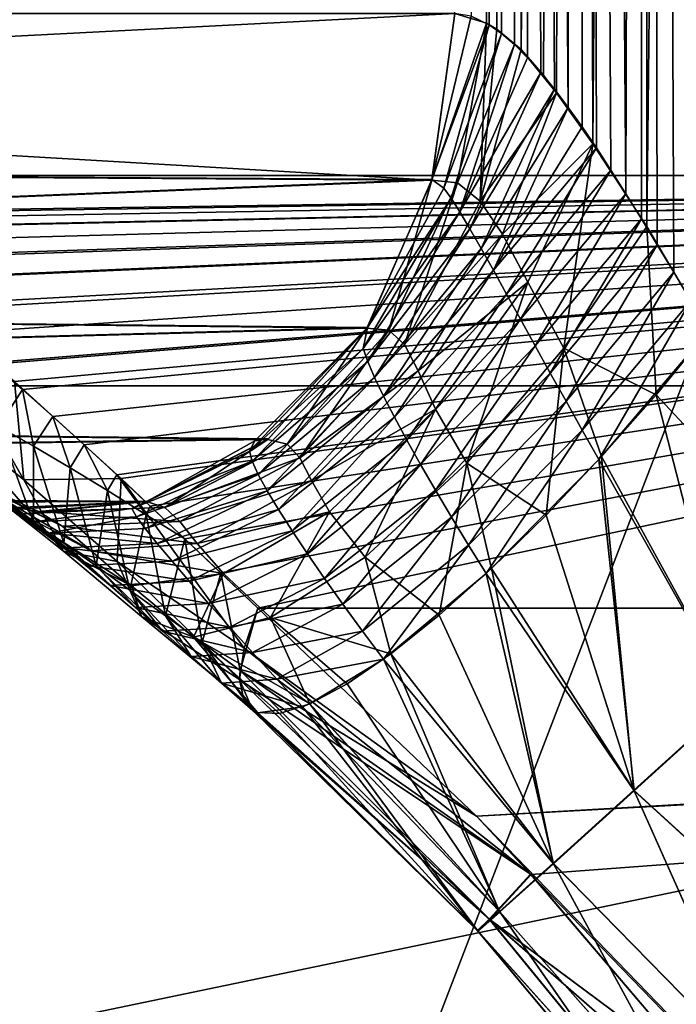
# Model space of a CAD drawing. Header units: metres. Extents: x -92 to 264, y -100 to 50.
# Tile 97 of 656: x -17.44 to -17.178, y -76.952 to -76.561. Entities that reach past the tile are written whole.
import ezdxf

# ---------------------------------------------------------------- set-up
doc = ezdxf.new("R2010")
doc.units = ezdxf.units.M
doc.layers.add('solid_21062050_01', color=7, linetype='CONTINUOUS')

msp = doc.modelspace()

# ---------------------------------------------------------------- linework, layer by layer
at = {"layer": 'solid_21062050_01'}
for points in [[(-18.118534, -64.201744, 12.72674), (-18.039442, -76.706161, 12.651556), (-16.212072, -76.706161, 14.388598)], [(-16.283154, -64.201744, 14.471397), (-18.118534, -64.201744, 12.72674), (-16.212072, -76.706161, 14.388598)], [(-18.118534, -64.201744, -21.7192), (-16.283154, -64.201744, -23.463858), (-18.039442, -76.706161, -21.644016)], [(-16.283154, -64.201744, -23.463858), (-16.212076, -76.706161, -23.381056), (-18.039442, -76.706161, -21.644016)], [(-17.253792, -76.561989, -18.817818), (-17.266449, -76.558136, -18.803873), (-17.242678, -73.997993, -18.793966)], [(-17.247828, -76.566193, 9.831128), (-17.242678, -73.997993, 9.801506), (-17.263735, -73.998253, 9.779657)], [(-17.252834, -76.562683, 9.826315), (-17.247828, -76.566193, 9.831128), (-17.263735, -73.998253, 9.779657)], [(-17.259909, -76.559288, 9.818933), (-17.252834, -76.562683, 9.826315), (-17.263735, -73.998253, 9.779657)], [(-17.249798, -76.564362, -18.821728), (-17.253792, -76.561989, -18.817818), (-17.242678, -73.997993, -18.793966)], [(-17.240055, -76.572517, -18.830458), (-17.249798, -76.564362, -18.821728), (-17.242678, -73.997993, -18.793966)], [(-17.247828, -76.566193, 9.831128), (-17.242722, -76.570549, 9.835722), (-17.242678, -73.997993, 9.801506)], [(-17.242722, -76.570549, 9.835722), (-17.23752, -76.575775, 9.840106), (-17.242678, -73.997993, 9.801506)], [(-17.240055, -76.572517, -18.830458), (-17.242678, -73.997993, -18.793966), (-17.218395, -73.99778, -18.812483)], [(-17.221401, -76.59552, 9.85201), (-17.218395, -73.99778, 9.820022), (-17.242678, -73.997993, 9.801506)], [(-17.226862, -76.588303, 9.848241), (-17.221401, -76.59552, 9.85201), (-17.242678, -73.997993, 9.801506)], [(-17.232225, -76.581696, 9.844281), (-17.226862, -76.588303, 9.848241), (-17.242678, -73.997993, 9.801506)], [(-17.23752, -76.575775, 9.840106), (-17.232225, -76.581696, 9.844281), (-17.242678, -73.997993, 9.801506)], [(-17.231136, -76.582687, -18.837563), (-17.240055, -76.572517, -18.830458), (-17.218395, -73.99778, -18.812483)], [(-17.225994, -76.589699, -18.84132), (-17.231136, -76.582687, -18.837563), (-17.218395, -73.99778, -18.812483)], [(-17.211542, -76.609962, -18.850662), (-17.225994, -76.589699, -18.84132), (-17.218395, -73.99778, -18.812483)], [(-17.221401, -76.59552, 9.85201), (-17.215839, -76.603302, 9.855595), (-17.218395, -73.99778, 9.820022)], [(-17.211542, -76.609962, -18.850662), (-17.218395, -73.99778, -18.812483), (-17.190905, -73.997665, -18.827389)], [(-17.198383, -76.629898, 9.865324), (-17.190905, -73.997665, 9.834928), (-17.218395, -73.99778, 9.820022)], [(-17.204342, -76.620514, 9.862248), (-17.198383, -76.629898, 9.865324), (-17.218395, -73.99778, 9.820022)], [(-17.210163, -76.611649, 9.859002), (-17.204342, -76.620514, 9.862248), (-17.218395, -73.99778, 9.820022)], [(-17.215839, -76.603302, 9.855595), (-17.210163, -76.611649, 9.859002), (-17.218395, -73.99778, 9.820022)], [(-17.190025, -76.642868, -18.861691), (-17.211542, -76.609962, -18.850662), (-17.190905, -73.997665, -18.827389)], [(-17.198383, -76.629898, 9.865324), (-17.19224, -76.639786, 9.868245), (-17.190905, -73.997665, 9.834928)], [(-17.19224, -76.639786, 9.868245), (-17.185923, -76.650177, 9.870995), (-17.190905, -73.997665, 9.834928)], [(-17.190025, -76.642868, -18.861691), (-17.190905, -73.997665, -18.827389), (-17.161083, -73.997513, -18.837915)], [(-17.165607, -76.684372, 9.878205), (-17.161083, -73.997513, 9.845456), (-17.190905, -73.997665, 9.834928)], [(-17.172604, -76.67247, 9.875993), (-17.165607, -76.684372, 9.878205), (-17.190905, -73.997665, 9.834928)], [(-17.17938, -76.661072, 9.873582), (-17.172604, -76.67247, 9.875993), (-17.190905, -73.997665, 9.834928)], [(-17.185923, -76.650177, 9.870995), (-17.17938, -76.661072, 9.873582), (-17.190905, -73.997665, 9.834928)], [(-17.190025, -76.642868, -18.861691), (-17.161083, -73.997513, -18.837915), (-17.165607, -76.684372, -18.870667)], [(-17.72057, -75.088142, 7.941772), (-16.553305, -75.088142, 9.457644), (-17.706394, -78.083252, 7.961945)], [(-17.71837, -75.088142, -16.937365), (-17.706394, -78.083252, -16.954405), (-16.553305, -75.088142, -18.450104)], [(-17.706394, -78.083252, -16.954405), (-16.537308, -77.930428, -18.469059), (-16.553305, -75.088142, -18.450104)], [(-17.706394, -78.083252, 7.961945), (-16.553305, -75.088142, 9.457644), (-16.537308, -77.930428, 9.476599)], [(-16.57756, -76.435089, 11.261915), (-18.040255, -76.622589, 9.467966), (-18.086731, -76.435089, 9.503942)], [(-18.086731, -76.435089, -18.496403), (-18.040255, -76.622589, -18.460426), (-16.534962, -76.622589, -20.213882)], [(-18.086731, -76.435089, -18.496403), (-16.534962, -76.622589, -20.213882), (-16.57756, -76.435089, -20.254375)], [(-16.57756, -76.435089, 11.261915), (-16.534962, -76.622589, 11.221423), (-18.040255, -76.622589, 9.467966)], [(-18.416153, -76.617462, 8.314404), (-17.266449, -76.558136, 9.811413), (-18.408318, -76.558136, 8.308954)], [(-18.416153, -76.617462, 8.314404), (-17.275568, -76.624214, 9.818969), (-17.266449, -76.558136, 9.811413)], [(-18.413996, -76.617462, -17.309965), (-18.406162, -76.558136, -17.304514), (-17.275635, -76.624458, -18.811485)], [(-17.275635, -76.624458, -18.811485), (-18.406162, -76.558136, -17.304514), (-17.266449, -76.558136, -18.803873)], [(-17.275635, -76.624458, -18.811485), (-17.266449, -76.558136, -18.803873), (-17.253792, -76.561989, -18.817818)], [(-17.275568, -76.624214, 9.818969), (-17.259909, -76.559288, 9.818933), (-17.266449, -76.558136, 9.811413)], [(-17.275568, -76.624214, 9.818969), (-17.252834, -76.562683, 9.826315), (-17.259909, -76.559288, 9.818933)], [(-17.265388, -76.625526, -18.822258), (-17.275635, -76.624458, -18.811485), (-17.253792, -76.561989, -18.817818)], [(-17.270781, -76.627579, 9.825423), (-17.252834, -76.562683, 9.826315), (-17.275568, -76.624214, 9.818969)], [(-17.270781, -76.627579, 9.825423), (-17.247828, -76.566193, 9.831128), (-17.252834, -76.562683, 9.826315)], [(-17.265388, -76.625526, -18.822258), (-17.253792, -76.561989, -18.817818), (-17.256393, -76.63279, -18.830889)], [(-17.256393, -76.63279, -18.830889), (-17.253792, -76.561989, -18.817818), (-17.249798, -76.564362, -18.821728)], [(-17.267876, -76.631607, 9.829408), (-17.247828, -76.566193, 9.831128), (-17.270781, -76.627579, 9.825423)], [(-17.267876, -76.631607, 9.829408), (-17.242722, -76.570549, 9.835722), (-17.247828, -76.566193, 9.831128)], [(-17.256393, -76.63279, -18.830889), (-17.249798, -76.564362, -18.821728), (-17.240055, -76.572517, -18.830458)], [(-17.264437, -76.63707, 9.833838), (-17.242722, -76.570549, 9.835722), (-17.267876, -76.631607, 9.829408)], [(-17.264437, -76.63707, 9.833838), (-17.23752, -76.575775, 9.840106), (-17.242722, -76.570549, 9.835722)], [(-17.256393, -76.63279, -18.830889), (-17.240055, -76.572517, -18.830458), (-17.225994, -76.589699, -18.84132)], [(-17.225994, -76.589699, -18.84132), (-17.240055, -76.572517, -18.830458), (-17.231136, -76.582687, -18.837563)], [(-17.264437, -76.63707, 9.833838), (-17.232225, -76.581696, 9.844281), (-17.23752, -76.575775, 9.840106)], [(-17.260462, -76.643791, 9.838559), (-17.232225, -76.581696, 9.844281), (-17.264437, -76.63707, 9.833838)], [(-17.260462, -76.643791, 9.838559), (-17.226862, -76.588303, 9.848241), (-17.232225, -76.581696, 9.844281)], [(-17.256004, -76.651596, 9.843423), (-17.226862, -76.588303, 9.848241), (-17.260462, -76.643791, 9.838559)], [(-17.256393, -76.63279, -18.830889), (-17.225994, -76.589699, -18.84132), (-17.247545, -76.645973, -18.838987)], [(-17.256004, -76.651596, 9.843423), (-17.221401, -76.59552, 9.85201), (-17.226862, -76.588303, 9.848241)], [(-17.247545, -76.645973, -18.838987), (-17.225994, -76.589699, -18.84132), (-17.211542, -76.609962, -18.850662)], [(-17.251127, -76.660294, 9.84831), (-17.221401, -76.59552, 9.85201), (-17.256004, -76.651596, 9.843423)], [(-17.251127, -76.660294, 9.84831), (-17.215839, -76.603302, 9.855595), (-17.221401, -76.59552, 9.85201)], [(-17.251127, -76.660294, 9.84831), (-17.210163, -76.611649, 9.859002), (-17.215839, -76.603302, 9.855595)], [(-17.247545, -76.645973, -18.838987), (-17.211542, -76.609962, -18.850662), (-17.237396, -76.665016, -18.847921)], [(-17.237396, -76.665016, -18.847921), (-17.211542, -76.609962, -18.850662), (-17.223036, -76.691238, -18.858044)], [(-17.223036, -76.691238, -18.858044), (-17.211542, -76.609962, -18.850662), (-17.190025, -76.642868, -18.861691)], [(-17.245895, -76.669724, 9.853135), (-17.210163, -76.611649, 9.859002), (-17.251127, -76.660294, 9.84831)], [(-17.245895, -76.669724, 9.853135), (-17.204342, -76.620514, 9.862248), (-17.210163, -76.611649, 9.859002)], [(-18.438101, -76.671272, 8.329671), (-17.275568, -76.624214, 9.818969), (-18.416153, -76.617462, 8.314404)], [(-18.435942, -76.671272, -17.325235), (-18.413996, -76.617462, -17.309965), (-17.275635, -76.624458, -18.811485)], [(-17.240353, -76.679749, 9.857841), (-17.204342, -76.620514, 9.862248), (-17.245895, -76.669724, 9.853135)], [(-17.240353, -76.679749, 9.857841), (-17.198383, -76.629898, 9.865324), (-17.204342, -76.620514, 9.862248)], [(-18.438101, -76.671272, 8.329671), (-17.301239, -76.683014, 9.840241), (-17.275568, -76.624214, 9.818969)], [(-18.435942, -76.671272, -17.325235), (-17.275635, -76.624458, -18.811485), (-17.301414, -76.683289, -18.832846)], [(-16.534962, -76.622589, -20.213882), (-18.040255, -76.622589, -18.460426), (-17.561144, -76.637695, -19.048067)], [(-18.040255, -76.622589, 9.467966), (-16.534962, -76.622589, 11.221423), (-17.561144, -76.637695, 10.055608)], [(-16.534962, -76.622589, -20.213882), (-17.561144, -76.637695, -19.048067), (-17.530977, -76.64373, -19.080156)], [(-16.534962, -76.622589, 11.221423), (-17.551893, -76.63826, 10.066365), (-17.561144, -76.637695, 10.055608)], [(-16.534962, -76.622589, 11.221423), (-17.541836, -76.640388, 10.07699), (-17.551893, -76.63826, 10.066365)], [(-16.534962, -76.622589, 11.221423), (-17.530941, -76.644073, 10.087497), (-17.541836, -76.640388, 10.07699)], [(-16.534962, -76.622589, -20.213882), (-17.530977, -76.64373, -19.080156), (-17.50736, -76.65538, -19.100126)], [(-16.534962, -76.622589, 11.221423), (-17.519171, -76.6493, 10.097906), (-17.530941, -76.644073, 10.087497)], [(-16.534962, -76.622589, 11.221423), (-17.506697, -76.656059, 10.107963), (-17.519171, -76.6493, 10.097906)], [(-16.534962, -76.622589, -20.213882), (-17.50736, -76.65538, -19.100126), (-17.493715, -76.663925, -19.110144)], [(-16.534962, -76.622589, 11.221423), (-17.493547, -76.664375, 10.117548), (-17.506697, -76.656059, 10.107963)], [(-16.534962, -76.622589, -20.213882), (-17.493715, -76.663925, -19.110144), (-17.476599, -76.676064, -19.12138)], [(-16.534962, -76.622589, 11.221423), (-17.479704, -76.674164, 10.126674), (-17.493547, -76.664375, 10.117548)], [(-16.534962, -76.622589, 11.221423), (-17.465275, -76.685242, 10.135249), (-17.479704, -76.674164, 10.126674)], [(-16.534962, -76.622589, -20.213882), (-17.476599, -76.676064, -19.12138), (-17.45034, -76.697006, -19.136036)], [(-16.534962, -76.622589, 11.221423), (-17.45019, -76.697632, 10.143246), (-17.465275, -76.685242, 10.135249)], [(-16.534962, -76.622589, -20.213882), (-17.45034, -76.697006, -19.136036), (-17.441519, -76.704536, -19.14032)], [(-16.534962, -76.622589, 11.221423), (-17.438448, -76.707703, 10.148859), (-17.45019, -76.697632, 10.143246)], [(-16.534962, -76.622589, -20.213882), (-17.441519, -76.704536, -19.14032), (-17.399147, -76.743095, -19.156773)], [(-16.534962, -76.622589, 11.221423), (-17.426344, -76.718376, 10.154135), (-17.438448, -76.707703, 10.148859)], [(-16.534962, -76.622589, 11.221423), (-17.413845, -76.729675, 10.159052), (-17.426344, -76.718376, 10.154135)], [(-16.534962, -76.622589, 11.221423), (-17.400932, -76.74157, 10.163597), (-17.413845, -76.729675, 10.159052)], [(-16.534962, -76.622589, 11.221423), (-17.38759, -76.754036, 10.16776), (-17.400932, -76.74157, 10.163597)], [(-16.534962, -76.622589, -20.213882), (-17.399147, -76.743095, -19.156773), (-17.344732, -76.794655, -19.170223)], [(-16.534962, -76.622589, 11.221423), (-17.373795, -76.767044, 10.171521), (-17.38759, -76.754036, 10.16776)], [(-16.534962, -76.622589, 11.221423), (-17.359528, -76.780579, 10.17486), (-17.373795, -76.767044, 10.171521)], [(-16.534962, -76.622589, 11.221423), (-17.344763, -76.794624, 10.177756), (-17.359528, -76.780579, 10.17486)], [(-16.534962, -76.622589, 11.221423), (-15.81636, -76.794624, 11.813566), (-17.344763, -76.794624, 10.177756)], [(-16.534962, -76.622589, -20.213882), (-17.344732, -76.794655, -19.170223), (-15.751289, -76.794617, -20.868879)], [(-17.292648, -76.684029, -18.84145), (-17.301414, -76.683289, -18.832846), (-17.275635, -76.624458, -18.811485)], [(-17.270781, -76.627579, 9.825423), (-17.275568, -76.624214, 9.818969), (-17.301239, -76.683014, 9.840241)], [(-17.292648, -76.684029, -18.84145), (-17.275635, -76.624458, -18.811485), (-17.265388, -76.625526, -18.822258)], [(-17.292648, -76.684029, -18.84145), (-17.265388, -76.625526, -18.822258), (-17.286467, -76.689819, -18.847754)], [(-17.265388, -76.625526, -18.822258), (-17.256393, -76.63279, -18.830889), (-17.286467, -76.689819, -18.847754)], [(-17.267876, -76.631607, 9.829408), (-17.270781, -76.627579, 9.825423), (-17.301239, -76.683014, 9.840241)], [(-17.234543, -76.690254, 9.862389), (-17.198383, -76.629898, 9.865324), (-17.240353, -76.679749, 9.857841)], [(-17.234543, -76.690254, 9.862389), (-17.19224, -76.639786, 9.868245), (-17.198383, -76.629898, 9.865324)], [(-17.267876, -76.631607, 9.829408), (-17.301239, -76.683014, 9.840241), (-17.302895, -76.691345, 9.845853)], [(-17.264437, -76.63707, 9.833838), (-17.267876, -76.631607, 9.829408), (-17.302895, -76.691345, 9.845853)], [(-17.286467, -76.689819, -18.847754), (-17.256393, -76.63279, -18.830889), (-17.247545, -76.645973, -18.838987)], [(-17.264437, -76.63707, 9.833838), (-17.302895, -76.691345, 9.845853), (-17.301111, -76.69651, 9.850322)], [(-17.260462, -76.643791, 9.838559), (-17.264437, -76.63707, 9.833838), (-17.301111, -76.69651, 9.850322)], [(-17.228495, -76.701149, 9.866752), (-17.19224, -76.639786, 9.868245), (-17.234543, -76.690254, 9.862389)], [(-17.228495, -76.701149, 9.866752), (-17.185923, -76.650177, 9.870995), (-17.19224, -76.639786, 9.868245)], [(-17.260462, -76.643791, 9.838559), (-17.301111, -76.69651, 9.850322), (-17.298363, -76.702881, 9.85548)], [(-17.256004, -76.651596, 9.843423), (-17.260462, -76.643791, 9.838559), (-17.298363, -76.702881, 9.85548)], [(-17.223036, -76.691238, -18.858044), (-17.190025, -76.642868, -18.861691), (-17.186394, -76.709732, -18.86808)], [(-17.186394, -76.709732, -18.86808), (-17.190025, -76.642868, -18.861691), (-17.165607, -76.684372, -18.870667)], [(-17.286467, -76.689819, -18.847754), (-17.247545, -76.645973, -18.838987), (-17.281033, -76.700279, -18.853859)], [(-17.281033, -76.700279, -18.853859), (-17.247545, -76.645973, -18.838987), (-17.237396, -76.665016, -18.847921)], [(-17.256004, -76.651596, 9.843423), (-17.298363, -76.702881, 9.85548), (-17.294771, -76.710312, 9.861065)], [(-17.251127, -76.660294, 9.84831), (-17.256004, -76.651596, 9.843423), (-17.294771, -76.710312, 9.861065)], [(-17.222229, -76.712364, 9.870913), (-17.185923, -76.650177, 9.870995), (-17.228495, -76.701149, 9.866752)], [(-17.222229, -76.712364, 9.870913), (-17.17938, -76.661072, 9.873582), (-17.185923, -76.650177, 9.870995)], [(-17.251127, -76.660294, 9.84831), (-17.294771, -76.710312, 9.861065), (-17.290462, -76.718658, 9.866874)], [(-17.245895, -76.669724, 9.853135), (-17.251127, -76.660294, 9.84831), (-17.290462, -76.718658, 9.866874)], [(-17.215765, -76.723824, 9.874857), (-17.17938, -76.661072, 9.873582), (-17.222229, -76.712364, 9.870913)], [(-17.215765, -76.723824, 9.874857), (-17.172604, -76.67247, 9.875993), (-17.17938, -76.661072, 9.873582)], [(-17.281033, -76.700279, -18.853859), (-17.237396, -76.665016, -18.847921), (-17.274105, -76.715462, -18.861618)], [(-17.274105, -76.715462, -18.861618), (-17.237396, -76.665016, -18.847921), (-17.261709, -76.736984, -18.871531)], [(-17.237396, -76.665016, -18.847921), (-17.223036, -76.691238, -18.858044), (-17.261709, -76.736984, -18.871531)], [(-18.472179, -76.714714, 8.353376), (-17.301239, -76.683014, 9.840241), (-18.438101, -76.671272, 8.329671)], [(-18.470015, -76.714714, -17.348948), (-18.435942, -76.671272, -17.325235), (-17.301414, -76.683289, -18.832846)], [(-17.245895, -76.669724, 9.853135), (-17.290462, -76.718658, 9.866874), (-17.285534, -76.72776, 9.872769)], [(-17.240353, -76.679749, 9.857841), (-17.245895, -76.669724, 9.853135), (-17.285534, -76.72776, 9.872769)], [(-17.215765, -76.723824, 9.874857), (-17.209114, -76.735489, 9.878583), (-17.172604, -76.67247, 9.875993)], [(-17.209114, -76.735489, 9.878583), (-17.165607, -76.684372, 9.878205), (-17.172604, -76.67247, 9.875993)], [(-17.437807, -76.74353, -19.098495), (-17.441519, -76.704536, -19.14032), (-17.476599, -76.676064, -19.12138)], [(-17.466711, -76.720528, -19.083925), (-17.437807, -76.74353, -19.098495), (-17.476599, -76.676064, -19.12138)], [(-17.240353, -76.679749, 9.857841), (-17.285534, -76.72776, 9.872769), (-17.280075, -76.737495, 9.878648)], [(-17.234543, -76.690254, 9.862389), (-17.240353, -76.679749, 9.857841), (-17.280075, -76.737495, 9.878648)], [(-18.472179, -76.714714, 8.353376), (-17.340528, -76.727356, 9.872797), (-17.301239, -76.683014, 9.840241)], [(-18.470015, -76.714714, -17.348948), (-17.301414, -76.683289, -18.832846), (-17.340782, -76.727554, -18.865469)], [(-17.301239, -76.683014, 9.840241), (-17.346029, -76.728127, 9.869972), (-17.348114, -76.732216, 9.875086)], [(-17.302895, -76.691345, 9.845853), (-17.301239, -76.683014, 9.840241), (-17.348114, -76.732216, 9.875086)], [(-17.301239, -76.683014, 9.840241), (-17.340528, -76.727356, 9.872797), (-17.346029, -76.728127, 9.869972)], [(-17.333115, -76.729347, -18.874582), (-17.340782, -76.727554, -18.865469), (-17.301414, -76.683289, -18.832846)], [(-17.333115, -76.729347, -18.874582), (-17.301414, -76.683289, -18.832846), (-17.292648, -76.684029, -18.84145)], [(-17.333115, -76.729347, -18.874582), (-17.292648, -76.684029, -18.84145), (-17.328102, -76.734871, -18.88077)], [(-17.292648, -76.684029, -18.84145), (-17.286467, -76.689819, -18.847754), (-17.328102, -76.734871, -18.88077)], [(-17.155151, -76.83107, 9.89663), (-17.165607, -76.684372, 9.878205), (-17.209114, -76.735489, 9.878583)], [(-17.186394, -76.709732, -18.86808), (-17.165607, -76.684372, -18.870667), (-17.111559, -76.78994, -18.87912)], [(-17.302895, -76.691345, 9.845853), (-17.348114, -76.732216, 9.875086), (-17.34704, -76.736183, 9.880086)], [(-17.301111, -76.69651, 9.850322), (-17.302895, -76.691345, 9.845853), (-17.34704, -76.736183, 9.880086)], [(-17.328102, -76.734871, -18.88077), (-17.286467, -76.689819, -18.847754), (-17.281033, -76.700279, -18.853859)], [(-17.234543, -76.690254, 9.862389), (-17.280075, -76.737495, 9.878648), (-17.274147, -76.747757, 9.88444)], [(-17.228495, -76.701149, 9.866752), (-17.234543, -76.690254, 9.862389), (-17.274147, -76.747757, 9.88444)], [(-17.261709, -76.736984, -18.871531), (-17.223036, -76.691238, -18.858044), (-17.230091, -76.757622, -18.878729)], [(-17.223036, -76.691238, -18.858044), (-17.208084, -76.734375, -18.870781), (-17.230091, -76.757622, -18.878729)], [(-17.223036, -76.691238, -18.858044), (-17.186394, -76.709732, -18.86808), (-17.208084, -76.734375, -18.870781)], [(-17.301111, -76.69651, 9.850322), (-17.34704, -76.736183, 9.880086), (-17.344645, -76.741463, 9.886121)], [(-17.298363, -76.702881, 9.85548), (-17.301111, -76.69651, 9.850322), (-17.344645, -76.741463, 9.886121)], [(-17.447977, -76.722328, 10.120806), (-17.45019, -76.697632, 10.143246), (-17.438448, -76.707703, 10.148859)], [(-17.328102, -76.734871, -18.88077), (-17.281033, -76.700279, -18.853859), (-17.323406, -76.743797, -18.886364)], [(-17.323406, -76.743797, -18.886364), (-17.281033, -76.700279, -18.853859), (-17.274105, -76.715462, -18.861618)], [(-17.437807, -76.74353, -19.098495), (-17.399147, -76.743095, -19.156773), (-17.441519, -76.704536, -19.14032)], [(-17.298363, -76.702881, 9.85548), (-17.344645, -76.741463, 9.886121), (-17.341093, -76.747932, 9.89282)], [(-17.294771, -76.710312, 9.861065), (-17.298363, -76.702881, 9.85548), (-17.341093, -76.747932, 9.89282)], [(-17.228495, -76.701149, 9.866752), (-17.274147, -76.747757, 9.88444), (-17.267801, -76.758453, 9.890097)], [(-17.222229, -76.712364, 9.870913), (-17.228495, -76.701149, 9.866752), (-17.267801, -76.758453, 9.890097)], [(-17.578234, -76.990562, 13.082004), (-16.212072, -76.706161, 14.388598), (-18.039442, -76.706161, 12.651556)], [(-17.578234, -76.990562, -22.074465), (-18.039442, -76.706161, -21.644016), (-16.212076, -76.706161, -23.381056)], [(-15.770621, -76.990562, 14.720327), (-16.212072, -76.706161, 14.388598), (-17.578234, -76.990562, 13.082004)], [(-17.578234, -76.990562, -22.074465), (-16.212076, -76.706161, -23.381056), (-15.770621, -76.990562, -23.712788)], [(-17.433994, -76.730225, 10.131907), (-17.447977, -76.722328, 10.120806), (-17.438448, -76.707703, 10.148859)], [(-17.433994, -76.730225, 10.131907), (-17.438448, -76.707703, 10.148859), (-17.426344, -76.718376, 10.154135)], [(-17.294771, -76.710312, 9.861065), (-17.341093, -76.747932, 9.89282), (-17.336557, -76.755447, 9.899906)], [(-17.290462, -76.718658, 9.866874), (-17.294771, -76.710312, 9.861065), (-17.336557, -76.755447, 9.899906)], [(-17.222229, -76.712364, 9.870913), (-17.267801, -76.758453, 9.890097), (-17.261074, -76.769508, 9.895577)], [(-17.215765, -76.723824, 9.874857), (-17.222229, -76.712364, 9.870913), (-17.261074, -76.769508, 9.895577)], [(-17.155273, -76.830841, -18.889072), (-17.208084, -76.734375, -18.870781), (-17.186394, -76.709732, -18.86808)], [(-17.155273, -76.830841, -18.889072), (-17.186394, -76.709732, -18.86808), (-17.111559, -76.78994, -18.87912)], [(-18.515312, -76.743866, 8.383381), (-17.340528, -76.727356, 9.872797), (-18.472179, -76.714714, 8.353376)], [(-18.513144, -76.743866, -17.378958), (-18.470015, -76.714714, -17.348948), (-17.340782, -76.727554, -18.865469)], [(-17.323406, -76.743797, -18.886364), (-17.274105, -76.715462, -18.861618), (-17.316286, -76.756302, -18.89344)], [(-17.316286, -76.756302, -18.89344), (-17.274105, -76.715462, -18.861618), (-17.302172, -76.774361, -18.902349)], [(-17.274105, -76.715462, -18.861618), (-17.261709, -76.736984, -18.871531), (-17.302172, -76.774361, -18.902349)], [(-17.419493, -76.73877, 10.142579), (-17.433994, -76.730225, 10.131907), (-17.426344, -76.718376, 10.154135)], [(-17.419493, -76.73877, 10.142579), (-17.426344, -76.718376, 10.154135), (-17.413845, -76.729675, 10.159052)], [(-17.290462, -76.718658, 9.866874), (-17.336557, -76.755447, 9.899906), (-17.331173, -76.763847, 9.90718)], [(-17.285534, -76.72776, 9.872769), (-17.290462, -76.718658, 9.866874), (-17.331173, -76.763847, 9.90718)], [(-17.466711, -76.720528, -19.083925), (-17.422062, -76.772018, -19.048704), (-17.437807, -76.74353, -19.098495)], [(-17.466711, -76.720528, -19.083925), (-17.444571, -76.754128, -19.037918), (-17.422062, -76.772018, -19.048704)], [(-17.434042, -76.760536, 10.068797), (-17.447977, -76.722328, 10.120806), (-17.433994, -76.730225, 10.131907)], [(-17.434042, -76.760536, 10.068797), (-17.445278, -76.753227, 10.057655), (-17.447977, -76.722328, 10.120806)], [(-17.215765, -76.723824, 9.874857), (-17.261074, -76.769508, 9.895577), (-17.253998, -76.780861, 9.900851)], [(-17.215765, -76.723824, 9.874857), (-17.253998, -76.780861, 9.900851), (-17.209114, -76.735489, 9.878583)], [(-18.515312, -76.743866, 8.383381), (-17.388947, -76.752159, 9.912918), (-17.340528, -76.727356, 9.872797)], [(-18.513144, -76.743866, -17.378958), (-17.340782, -76.727554, -18.865469), (-17.389101, -76.752205, -18.905506)], [(-17.381828, -76.754547, -18.917763), (-17.389101, -76.752205, -18.905506), (-17.340782, -76.727554, -18.865469)], [(-17.346029, -76.728127, 9.869972), (-17.340528, -76.727356, 9.872797), (-17.388947, -76.752159, 9.912918)], [(-17.348114, -76.732216, 9.875086), (-17.346029, -76.728127, 9.869972), (-17.388947, -76.752159, 9.912918)], [(-17.381828, -76.754547, -18.917763), (-17.340782, -76.727554, -18.865469), (-17.333115, -76.729347, -18.874582)], [(-17.285534, -76.72776, 9.872769), (-17.331173, -76.763847, 9.90718), (-17.325064, -76.772995, 9.914498)], [(-17.280075, -76.737495, 9.878648), (-17.285534, -76.72776, 9.872769), (-17.325064, -76.772995, 9.914498)], [(-17.421951, -76.768768, 10.079773), (-17.434042, -76.760536, 10.068797), (-17.433994, -76.730225, 10.131907)], [(-17.421951, -76.768768, 10.079773), (-17.433994, -76.730225, 10.131907), (-17.419493, -76.73877, 10.142579)], [(-17.404533, -76.747871, 10.152777), (-17.419493, -76.73877, 10.142579), (-17.413845, -76.729675, 10.159052)], [(-17.404533, -76.747871, 10.152777), (-17.413845, -76.729675, 10.159052), (-17.400932, -76.74157, 10.163597)], [(-17.381828, -76.754547, -18.917763), (-17.333115, -76.729347, -18.874582), (-17.328102, -76.734871, -18.88077)], [(-17.43799, -76.757103, 9.970262), (-17.478672, -76.735954, 10.016044), (-17.47238, -76.738289, 10.025332)], [(-17.43799, -76.757103, 9.970262), (-17.440578, -76.75528, 9.963651), (-17.478672, -76.735954, 10.016044)], [(-17.477047, -76.735085, -19.01029), (-17.440979, -76.754601, -18.948496), (-17.431986, -76.756149, -18.965076)], [(-17.477047, -76.735085, -19.01029), (-17.422651, -76.762024, -18.976677), (-17.462212, -76.741844, -19.02566)], [(-17.477047, -76.735085, -19.01029), (-17.431986, -76.756149, -18.965076), (-17.422651, -76.762024, -18.976677)], [(-17.348114, -76.732216, 9.875086), (-17.388947, -76.752159, 9.912918), (-17.394928, -76.754997, 9.918197)], [(-17.34704, -76.736183, 9.880086), (-17.348114, -76.732216, 9.875086), (-17.394928, -76.754997, 9.918197)], [(-17.381828, -76.754547, -18.917763), (-17.328102, -76.734871, -18.88077), (-17.375868, -76.760201, -18.926004)], [(-17.375868, -76.760201, -18.926004), (-17.328102, -76.734871, -18.88077), (-17.323406, -76.743797, -18.886364)], [(-17.195055, -76.867226, 9.923896), (-17.209114, -76.735489, 9.878583), (-17.253998, -76.780861, 9.900851)], [(-17.195192, -76.867012, -18.916327), (-17.230091, -76.757622, -18.878729), (-17.208084, -76.734375, -18.870781)], [(-17.195055, -76.867226, 9.923896), (-17.155151, -76.83107, 9.89663), (-17.209114, -76.735489, 9.878583)], [(-17.195192, -76.867012, -18.916327), (-17.208084, -76.734375, -18.870781), (-17.155273, -76.830841, -18.889072)], [(-17.433748, -76.760292, 9.978353), (-17.47238, -76.738289, 10.025332), (-17.464621, -76.741974, 10.03563)], [(-17.433748, -76.760292, 9.978353), (-17.43799, -76.757103, 9.970262), (-17.47238, -76.738289, 10.025332)], [(-17.409126, -76.777771, 10.090464), (-17.421951, -76.768768, 10.079773), (-17.419493, -76.73877, 10.142579)], [(-17.409126, -76.777771, 10.090464), (-17.419493, -76.73877, 10.142579), (-17.404533, -76.747871, 10.152777)], [(-17.34704, -76.736183, 9.880086), (-17.394928, -76.754997, 9.918197), (-17.393002, -76.758286, 9.924453)], [(-17.344645, -76.741463, 9.886121), (-17.34704, -76.736183, 9.880086), (-17.393002, -76.758286, 9.924453)], [(-17.280075, -76.737495, 9.878648), (-17.325064, -76.772995, 9.914498), (-17.31831, -76.782776, 9.921762)], [(-17.274147, -76.747757, 9.88444), (-17.280075, -76.737495, 9.878648), (-17.31831, -76.782776, 9.921762)], [(-17.302172, -76.774361, -18.902349), (-17.261709, -76.736984, -18.871531), (-17.272617, -76.797401, -18.909384)], [(-17.261709, -76.736984, -18.871531), (-17.251802, -76.778831, -18.891714), (-17.272617, -76.797401, -18.909384)], [(-17.261709, -76.736984, -18.871531), (-17.230091, -76.757622, -18.878729), (-17.251802, -76.778831, -18.891714)], [(-17.427988, -76.764854, 9.987425), (-17.464621, -76.741974, 10.03563), (-17.455528, -76.746986, 10.046517)], [(-17.427988, -76.764854, 9.987425), (-17.433748, -76.760292, 9.978353), (-17.464621, -76.741974, 10.03563)], [(-17.462212, -76.741844, -19.02566), (-17.411146, -76.77182, -18.985676), (-17.444571, -76.754128, -19.037918)], [(-17.462212, -76.741844, -19.02566), (-17.422651, -76.762024, -18.976677), (-17.411146, -76.77182, -18.985676)], [(-17.437807, -76.74353, -19.098495), (-17.400745, -76.776031, -19.110355), (-17.399147, -76.743095, -19.156773)], [(-17.437807, -76.74353, -19.098495), (-17.422062, -76.772018, -19.048704), (-17.400745, -76.776031, -19.110355)], [(-17.389154, -76.757446, 10.162472), (-17.404533, -76.747871, 10.152777), (-17.400932, -76.74157, 10.163597)], [(-17.389154, -76.757446, 10.162472), (-17.400932, -76.74157, 10.163597), (-17.38759, -76.754036, 10.16776)], [(-17.400745, -76.776031, -19.110355), (-17.350185, -76.810524, -19.141941), (-17.399147, -76.743095, -19.156773)], [(-17.350185, -76.810524, -19.141941), (-17.344732, -76.794655, -19.170223), (-17.399147, -76.743095, -19.156773)], [(-17.344645, -76.741463, 9.886121), (-17.393002, -76.758286, 9.924453), (-17.389563, -76.762939, 9.931843)], [(-17.341093, -76.747932, 9.89282), (-17.344645, -76.741463, 9.886121), (-17.389563, -76.762939, 9.931843)], [(-18.563606, -76.756096, 8.416976), (-17.388947, -76.752159, 9.912918), (-18.515312, -76.743866, 8.383381)], [(-18.561434, -76.756096, -17.412561), (-18.513144, -76.743866, -17.378958), (-17.389101, -76.752205, -18.905506)], [(-17.420906, -76.770691, 9.99707), (-17.455528, -76.746986, 10.046517), (-17.445278, -76.753227, 10.057655)], [(-17.420906, -76.770691, 9.99707), (-17.427988, -76.764854, 9.987425), (-17.455528, -76.746986, 10.046517)], [(-17.375868, -76.760201, -18.926004), (-17.323406, -76.743797, -18.886364), (-17.368986, -76.768883, -18.932665)], [(-17.368986, -76.768883, -18.932665), (-17.323406, -76.743797, -18.886364), (-17.316286, -76.756302, -18.89344)], [(-17.395643, -76.78743, 10.10079), (-17.409126, -76.777771, 10.090464), (-17.404533, -76.747871, 10.152777)], [(-17.395643, -76.78743, 10.10079), (-17.404533, -76.747871, 10.152777), (-17.389154, -76.757446, 10.162472)], [(-17.341093, -76.747932, 9.89282), (-17.389563, -76.762939, 9.931843), (-17.384802, -76.76886, 9.939951)], [(-17.336557, -76.755447, 9.899906), (-17.341093, -76.747932, 9.89282), (-17.384802, -76.76886, 9.939951)], [(-17.274147, -76.747757, 9.88444), (-17.31831, -76.782776, 9.921762), (-17.310989, -76.793083, 9.928895)], [(-17.267801, -76.758453, 9.890097), (-17.274147, -76.747757, 9.88444), (-17.310989, -76.793083, 9.928895)], [(-18.563606, -76.756096, 8.416976), (-17.440962, -76.754608, 9.956021), (-17.388947, -76.752159, 9.912918)], [(-18.561434, -76.756096, -17.412561), (-17.389101, -76.752205, -18.905506), (-17.440979, -76.754601, -18.948496)], [(-17.412697, -76.777657, 10.006984), (-17.445278, -76.753227, 10.057655), (-17.434042, -76.760536, 10.068797)], [(-17.412697, -76.777657, 10.006984), (-17.420906, -76.770691, 9.99707), (-17.445278, -76.753227, 10.057655)], [(-17.444571, -76.754128, -19.037918), (-17.395075, -76.785728, -18.993938), (-17.422062, -76.772018, -19.048704)], [(-17.444571, -76.754128, -19.037918), (-17.411146, -76.77182, -18.985676), (-17.395075, -76.785728, -18.993938)], [(-17.431986, -76.756149, -18.965076), (-17.440979, -76.754601, -18.948496), (-17.389101, -76.752205, -18.905506)], [(-17.388947, -76.752159, 9.912918), (-17.440962, -76.754608, 9.956021), (-17.440578, -76.75528, 9.963651)], [(-17.388947, -76.752159, 9.912918), (-17.440578, -76.75528, 9.963651), (-17.43799, -76.757103, 9.970262)], [(-17.394928, -76.754997, 9.918197), (-17.388947, -76.752159, 9.912918), (-17.43799, -76.757103, 9.970262)], [(-17.394928, -76.754997, 9.918197), (-17.43799, -76.757103, 9.970262), (-17.433748, -76.760292, 9.978353)], [(-17.393002, -76.758286, 9.924453), (-17.394928, -76.754997, 9.918197), (-17.433748, -76.760292, 9.978353)], [(-17.431986, -76.756149, -18.965076), (-17.389101, -76.752205, -18.905506), (-17.381828, -76.754547, -18.917763)], [(-17.431986, -76.756149, -18.965076), (-17.381828, -76.754547, -18.917763), (-17.375868, -76.760201, -18.926004)], [(-17.389154, -76.757446, 10.162472), (-17.38759, -76.754036, 10.16776), (-17.373795, -76.767044, 10.171521)], [(-17.336557, -76.755447, 9.899906), (-17.384802, -76.76886, 9.939951), (-17.378916, -76.775894, 9.948459)], [(-17.331173, -76.763847, 9.90718), (-17.336557, -76.755447, 9.899906), (-17.378916, -76.775894, 9.948459)], [(-17.393002, -76.758286, 9.924453), (-17.433748, -76.760292, 9.978353), (-17.427988, -76.764854, 9.987425)], [(-17.431986, -76.756149, -18.965076), (-17.375868, -76.760201, -18.926004), (-17.422651, -76.762024, -18.976677)], [(-17.389563, -76.762939, 9.931843), (-17.393002, -76.758286, 9.924453), (-17.427988, -76.764854, 9.987425)], [(-17.381575, -76.79763, 10.110694), (-17.395643, -76.78743, 10.10079), (-17.389154, -76.757446, 10.162472)], [(-17.381575, -76.79763, 10.110694), (-17.389154, -76.757446, 10.162472), (-17.373795, -76.767044, 10.171521)], [(-17.368986, -76.768883, -18.932665), (-17.316286, -76.756302, -18.89344), (-17.358459, -76.780846, -18.939785)], [(-17.358459, -76.780846, -18.939785), (-17.316286, -76.756302, -18.89344), (-17.339767, -76.79834, -18.947363)], [(-17.316286, -76.756302, -18.89344), (-17.302172, -76.774361, -18.902349), (-17.339767, -76.79834, -18.947363)], [(-17.267801, -76.758453, 9.890097), (-17.310989, -76.793083, 9.928895), (-17.30315, -76.803825, 9.935847)], [(-17.261074, -76.769508, 9.895577), (-17.267801, -76.758453, 9.890097), (-17.30315, -76.803825, 9.935847)], [(-17.195192, -76.867012, -18.916327), (-17.251802, -76.778831, -18.891714), (-17.230091, -76.757622, -18.878729)], [(-17.403515, -76.785591, 10.016952), (-17.434042, -76.760536, 10.068797), (-17.421951, -76.768768, 10.079773)], [(-17.403515, -76.785591, 10.016952), (-17.412697, -76.777657, 10.006984), (-17.434042, -76.760536, 10.068797)], [(-17.384802, -76.76886, 9.939951), (-17.389563, -76.762939, 9.931843), (-17.427988, -76.764854, 9.987425)], [(-17.422651, -76.762024, -18.976677), (-17.375868, -76.760201, -18.926004), (-17.368986, -76.768883, -18.932665)], [(-17.422651, -76.762024, -18.976677), (-17.368986, -76.768883, -18.932665), (-17.411146, -76.77182, -18.985676)], [(-17.384802, -76.76886, 9.939951), (-17.427988, -76.764854, 9.987425), (-17.420906, -76.770691, 9.99707)], [(-17.366962, -76.808296, 10.120134), (-17.381575, -76.79763, 10.110694), (-17.373795, -76.767044, 10.171521)], [(-17.331173, -76.763847, 9.90718), (-17.378916, -76.775894, 9.948459), (-17.372057, -76.78389, 9.957144)], [(-17.366962, -76.808296, 10.120134), (-17.373795, -76.767044, 10.171521), (-17.359528, -76.780579, 10.17486)], [(-17.325064, -76.772995, 9.914498), (-17.331173, -76.763847, 9.90718), (-17.372057, -76.78389, 9.957144)], [(-17.393497, -76.794357, 10.026822), (-17.421951, -76.768768, 10.079773), (-17.409126, -76.777771, 10.090464)], [(-17.393497, -76.794357, 10.026822), (-17.403515, -76.785591, 10.016952), (-17.421951, -76.768768, 10.079773)], [(-17.378916, -76.775894, 9.948459), (-17.384802, -76.76886, 9.939951), (-17.420906, -76.770691, 9.99707)], [(-17.378916, -76.775894, 9.948459), (-17.420906, -76.770691, 9.99707), (-17.412697, -76.777657, 10.006984)], [(-17.411146, -76.77182, -18.985676), (-17.368986, -76.768883, -18.932665), (-17.358459, -76.780846, -18.939785)], [(-17.261074, -76.769508, 9.895577), (-17.30315, -76.803825, 9.935847), (-17.294847, -76.814949, 9.942561)], [(-17.261074, -76.769508, 9.895577), (-17.294847, -76.814949, 9.942561), (-17.253998, -76.780861, 9.900851)], [(-17.422062, -76.772018, -19.048704), (-17.391043, -76.797966, -19.057144), (-17.400745, -76.776031, -19.110355)], [(-17.422062, -76.772018, -19.048704), (-17.395075, -76.785728, -18.993938), (-17.391043, -76.797966, -19.057144)], [(-17.411146, -76.77182, -18.985676), (-17.358459, -76.780846, -18.939785), (-17.395075, -76.785728, -18.993938)], [(-17.325064, -76.772995, 9.914498), (-17.372057, -76.78389, 9.957144), (-17.364367, -76.792702, 9.965845)], [(-17.31831, -76.782776, 9.921762), (-17.325064, -76.772995, 9.914498), (-17.364367, -76.792702, 9.965845)], [(-17.339767, -76.79834, -18.947363), (-17.302172, -76.774361, -18.902349), (-17.291958, -76.812828, -18.931255)], [(-17.302172, -76.774361, -18.902349), (-17.272617, -76.797401, -18.909384), (-17.291958, -76.812828, -18.931255)], [(-17.372057, -76.78389, 9.957144), (-17.378916, -76.775894, 9.948459), (-17.412697, -76.777657, 10.006984)], [(-17.372057, -76.78389, 9.957144), (-17.412697, -76.777657, 10.006984), (-17.403515, -76.785591, 10.016952)], [(-17.38274, -76.80381, 10.036489), (-17.409126, -76.777771, 10.090464), (-17.395643, -76.78743, 10.10079)], [(-17.38274, -76.80381, 10.036489), (-17.393497, -76.794357, 10.026822), (-17.409126, -76.777771, 10.090464)], [(-17.400745, -76.776031, -19.110355), (-17.352055, -76.822968, -19.111498), (-17.350185, -76.810524, -19.141941)], [(-17.400745, -76.776031, -19.110355), (-17.391043, -76.797966, -19.057144), (-17.352055, -76.822968, -19.111498)], [(-17.227322, -76.896011, -18.95841), (-17.272617, -76.797401, -18.909384), (-17.251802, -76.778831, -18.891714)], [(-17.227322, -76.896011, -18.95841), (-17.251802, -76.778831, -18.891714), (-17.195192, -76.867012, -18.916327)], [(-17.395075, -76.785728, -18.993938), (-17.358459, -76.780846, -18.939785), (-17.370348, -76.806145, -19.001019)], [(-17.358459, -76.780846, -18.939785), (-17.339767, -76.79834, -18.947363), (-17.370348, -76.806145, -19.001019)], [(-17.366962, -76.808296, 10.120134), (-17.359528, -76.780579, 10.17486), (-17.351877, -76.819374, 10.129091)], [(-17.31831, -76.782776, 9.921762), (-17.364367, -76.792702, 9.965845), (-17.355942, -76.8022, 9.97445)], [(-17.351877, -76.819374, 10.129091), (-17.359528, -76.780579, 10.17486), (-17.344763, -76.794624, 10.177756)], [(-17.310989, -76.793083, 9.928895), (-17.31831, -76.782776, 9.921762), (-17.355942, -76.8022, 9.97445)], [(-17.227163, -76.896217, 9.965983), (-17.253998, -76.780861, 9.900851), (-17.294847, -76.814949, 9.942561)], [(-17.227163, -76.896217, 9.965983), (-17.195055, -76.867226, 9.923896), (-17.253998, -76.780861, 9.900851)], [(-17.364367, -76.792702, 9.965845), (-17.372057, -76.78389, 9.957144), (-17.403515, -76.785591, 10.016952)], [(-17.364367, -76.792702, 9.965845), (-17.403515, -76.785591, 10.016952), (-17.393497, -76.794357, 10.026822)], [(-17.395075, -76.785728, -18.993938), (-17.370348, -76.806145, -19.001019), (-17.391043, -76.797966, -19.057144)], [(-17.371323, -76.813858, 10.045876), (-17.395643, -76.78743, 10.10079), (-17.381575, -76.79763, 10.110694)], [(-17.371323, -76.813858, 10.045876), (-17.38274, -76.80381, 10.036489), (-17.395643, -76.78743, 10.10079)], [(-17.355942, -76.8022, 9.97445), (-17.364367, -76.792702, 9.965845), (-17.393497, -76.794357, 10.026822)], [(-17.355942, -76.8022, 9.97445), (-17.393497, -76.794357, 10.026822), (-17.38274, -76.80381, 10.036489)], [(-17.310989, -76.793083, 9.928895), (-17.355942, -76.8022, 9.97445), (-17.346863, -76.812279, 9.982878)], [(-17.351877, -76.819374, 10.129091), (-17.344763, -76.794624, 10.177756), (-17.257885, -76.877258, 10.19269)], [(-17.350185, -76.810524, -19.141941), (-17.25786, -76.877289, -19.185148), (-17.344732, -76.794655, -19.170223)], [(-17.30315, -76.803825, 9.935847), (-17.310989, -76.793083, 9.928895), (-17.346863, -76.812279, 9.982878)], [(-17.257885, -76.877258, 10.19269), (-17.344763, -76.794624, 10.177756), (-15.81636, -76.794624, 11.813566)], [(-15.751289, -76.794617, -20.868879), (-17.344732, -76.794655, -19.170223), (-17.25786, -76.877289, -19.185148)], [(-17.236139, -76.900566, 10.193492), (-17.257885, -76.877258, 10.19269), (-15.81636, -76.794624, 11.813566)], [(-15.340872, -78.857216, -19.078815), (-15.751289, -76.794617, -20.868879), (-17.25786, -76.877289, -19.185148)], [(-17.166128, -76.982689, 10.188023), (-17.236139, -76.900566, 10.193492), (-15.81636, -76.794624, 11.813566)], [(-17.391043, -76.797966, -19.057144), (-17.350294, -76.831596, -19.079708), (-17.352055, -76.822968, -19.111498)], [(-17.391043, -76.797966, -19.057144), (-17.344948, -76.836151, -19.047451), (-17.350294, -76.831596, -19.079708)], [(-17.391043, -76.797966, -19.057144), (-17.370348, -76.806145, -19.001019), (-17.344948, -76.836151, -19.047451)], [(-17.359303, -76.824387, 10.054927), (-17.381575, -76.79763, 10.110694), (-17.366962, -76.808296, 10.120134)], [(-17.359303, -76.824387, 10.054927), (-17.371323, -76.813858, 10.045876), (-17.381575, -76.79763, 10.110694)], [(-17.370348, -76.806145, -19.001019), (-17.339767, -76.79834, -18.947363), (-17.324162, -76.832642, -18.985102)], [(-17.339767, -76.79834, -18.947363), (-17.309296, -76.824684, -18.956722), (-17.324162, -76.832642, -18.985102)], [(-17.339767, -76.79834, -18.947363), (-17.291958, -76.812828, -18.931255), (-17.309296, -76.824684, -18.956722)], [(-17.227322, -76.896011, -18.95841), (-17.291958, -76.812828, -18.931255), (-17.272617, -76.797401, -18.909384)], [(-17.346863, -76.812279, 9.982878), (-17.355942, -76.8022, 9.97445), (-17.38274, -76.80381, 10.036489)], [(-17.346863, -76.812279, 9.982878), (-17.38274, -76.80381, 10.036489), (-17.371323, -76.813858, 10.045876)], [(-17.370348, -76.806145, -19.001019), (-17.336159, -76.836502, -19.015621), (-17.344948, -76.836151, -19.047451)], [(-17.370348, -76.806145, -19.001019), (-17.324162, -76.832642, -18.985102), (-17.336159, -76.836502, -19.015621)], [(-17.30315, -76.803825, 9.935847), (-17.346863, -76.812279, 9.982878), (-17.337191, -76.822838, 9.991067)], [(-17.30315, -76.803825, 9.935847), (-17.337191, -76.822838, 9.991067), (-17.294847, -76.814949, 9.942561)], [(-17.366962, -76.808296, 10.120134), (-17.351877, -76.819374, 10.129091), (-17.352087, -76.823036, 10.118921)], [(-17.366962, -76.808296, 10.120134), (-17.352087, -76.823036, 10.118921), (-17.346758, -76.835373, 10.063599)], [(-17.359303, -76.824387, 10.054927), (-17.366962, -76.808296, 10.120134), (-17.346758, -76.835373, 10.063599)], [(-17.337191, -76.822838, 9.991067), (-17.346863, -76.812279, 9.982878), (-17.371323, -76.813858, 10.045876)], [(-17.337191, -76.822838, 9.991067), (-17.371323, -76.813858, 10.045876), (-17.359303, -76.824387, 10.054927)], [(-17.352055, -76.822968, -19.111498), (-17.236347, -76.900337, -19.185947), (-17.350185, -76.810524, -19.141941)], [(-17.350185, -76.810524, -19.141941), (-17.236347, -76.900337, -19.185947), (-17.25786, -76.877289, -19.185148)], [(-17.248732, -76.915207, -19.011492), (-17.309296, -76.824684, -18.956722), (-17.291958, -76.812828, -18.931255)], [(-17.248732, -76.915207, -19.011492), (-17.291958, -76.812828, -18.931255), (-17.227322, -76.896011, -18.95841)], [(-17.337191, -76.822838, 9.991067), (-17.32419, -76.832664, 9.992623), (-17.294847, -76.814949, 9.942561)], [(-17.248552, -76.915405, 10.01906), (-17.294847, -76.814949, 9.942561), (-17.32419, -76.832664, 9.992623)], [(-17.248552, -76.915405, 10.01906), (-17.227163, -76.896217, 9.965983), (-17.294847, -76.814949, 9.942561)], [(-17.252533, -76.918442, 10.138286), (-17.352087, -76.823036, 10.118921), (-17.351877, -76.819374, 10.129091)], [(-17.351877, -76.819374, 10.129091), (-17.257885, -76.877258, 10.19269), (-17.236139, -76.900566, 10.193492)], [(-17.252533, -76.918442, 10.138286), (-17.351877, -76.819374, 10.129091), (-17.236139, -76.900566, 10.193492)], [(-17.337191, -76.822838, 9.991067), (-17.359303, -76.824387, 10.054927), (-17.326994, -76.833839, 9.998959)], [(-17.359303, -76.824387, 10.054927), (-17.346758, -76.835373, 10.063599), (-17.344965, -76.836189, 10.0549)], [(-17.359303, -76.824387, 10.054927), (-17.344965, -76.836189, 10.0549), (-17.326994, -76.833839, 9.998959)], [(-17.252533, -76.918442, 10.138286), (-17.346758, -76.835373, 10.063599), (-17.352087, -76.823036, 10.118921)], [(-17.252754, -76.918213, -19.130741), (-17.236347, -76.900337, -19.185947), (-17.352055, -76.822968, -19.111498)], [(-17.252754, -76.918213, -19.130741), (-17.352055, -76.822968, -19.111498), (-17.350294, -76.831596, -19.079708)], [(-17.337191, -76.822838, 9.991067), (-17.326994, -76.833839, 9.998959), (-17.32419, -76.832664, 9.992623)], [(-17.248732, -76.915207, -19.011492), (-17.324162, -76.832642, -18.985102), (-17.309296, -76.824684, -18.956722)], [(-17.252754, -76.918213, -19.130741), (-17.350294, -76.831596, -19.079708), (-17.344948, -76.836151, -19.047451)], [(-17.257475, -76.922836, -19.070736), (-17.336159, -76.836502, -19.015621), (-17.324162, -76.832642, -18.985102)], [(-17.248552, -76.915405, 10.01906), (-17.32419, -76.832664, 9.992623), (-17.326994, -76.833839, 9.998959)], [(-17.257475, -76.922836, -19.070736), (-17.324162, -76.832642, -18.985102), (-17.248732, -76.915207, -19.011492)], [(-17.195192, -76.867012, -18.916327), (-17.155273, -76.830841, -18.889072), (-17.108736, -76.945824, -18.897121)], [(-17.10862, -76.946068, 9.904655), (-17.155151, -76.83107, 9.89663), (-17.195055, -76.867226, 9.923896)], [(-17.257273, -76.92305, 10.078292), (-17.344965, -76.836189, 10.0549), (-17.346758, -76.835373, 10.063599)], [(-17.252533, -76.918442, 10.138286), (-17.257273, -76.92305, 10.078292), (-17.346758, -76.835373, 10.063599)], [(-17.257273, -76.92305, 10.078292), (-17.326994, -76.833839, 9.998959), (-17.344965, -76.836189, 10.0549)], [(-17.257475, -76.922836, -19.070736), (-17.344948, -76.836151, -19.047451), (-17.336159, -76.836502, -19.015621)], [(-17.252754, -76.918213, -19.130741), (-17.344948, -76.836151, -19.047451), (-17.257475, -76.922836, -19.070736)], [(-17.257273, -76.92305, 10.078292), (-17.248552, -76.915405, 10.01906), (-17.326994, -76.833839, 9.998959)], [(-17.227322, -76.896011, -18.95841), (-17.195192, -76.867012, -18.916327), (-17.144573, -76.980484, -18.937576)], [(-17.144436, -76.980721, 9.945116), (-17.195055, -76.867226, 9.923896), (-17.227163, -76.896217, 9.965983)], [(-17.195192, -76.867012, -18.916327), (-17.108736, -76.945824, -18.897121), (-17.144573, -76.980484, -18.937576)], [(-17.144436, -76.980721, 9.945116), (-17.10862, -76.946068, 9.904655), (-17.195055, -76.867226, 9.923896)], [(-15.340872, -78.857216, -19.078815), (-17.25786, -76.877289, -19.185148), (-17.236347, -76.900337, -19.185947)], [(-17.248732, -76.915207, -19.011492), (-17.227322, -76.896011, -18.95841), (-17.16688, -77.007324, -18.991468)], [(-17.166721, -77.007553, 9.999002), (-17.227163, -76.896217, 9.965983), (-17.248552, -76.915405, 10.01906)], [(-17.227322, -76.896011, -18.95841), (-17.144573, -76.980484, -18.937576), (-17.16688, -77.007324, -18.991468)], [(-17.166721, -77.007553, 9.999002), (-17.144436, -76.980721, 9.945116), (-17.227163, -76.896217, 9.965983)], [(-17.252754, -76.918213, -19.130741), (-17.166105, -76.982719, -19.180479), (-17.236347, -76.900337, -19.185947)], [(-15.340872, -78.857216, -19.078815), (-17.236347, -76.900337, -19.185947), (-17.166105, -76.982719, -19.180479)], [(-17.252533, -76.918442, 10.138286), (-17.236139, -76.900566, 10.193492), (-17.166128, -76.982689, 10.188023)], [(-17.257475, -76.922836, -19.070736), (-17.248732, -76.915207, -19.011492), (-17.173359, -77.023575, -19.053244)], [(-17.173182, -77.023804, 10.060764), (-17.248552, -76.915405, 10.01906), (-17.257273, -76.92305, 10.078292)], [(-17.248732, -76.915207, -19.011492), (-17.16688, -77.007324, -18.991468), (-17.173359, -77.023575, -19.053244)], [(-17.173182, -77.023804, 10.060764), (-17.166721, -77.007553, 9.999002), (-17.248552, -76.915405, 10.01906)], [(-17.252754, -76.918213, -19.130741), (-17.257475, -76.922836, -19.070736), (-17.16334, -77.027557, -19.116535)], [(-17.163149, -77.027802, 10.12404), (-17.257273, -76.92305, 10.078292), (-17.252533, -76.918442, 10.138286)], [(-17.252754, -76.918213, -19.130741), (-17.139353, -77.016968, -19.175108), (-17.166105, -76.982719, -19.180479)], [(-17.252754, -76.918213, -19.130741), (-17.16334, -77.027557, -19.116535), (-17.139353, -77.016968, -19.175108)], [(-17.252533, -76.918442, 10.138286), (-17.166128, -76.982689, 10.188023), (-17.139164, -77.01722, 10.182605)], [(-17.163149, -77.027802, 10.12404), (-17.252533, -76.918442, 10.138286), (-17.139164, -77.01722, 10.182605)], [(-17.257475, -76.922836, -19.070736), (-17.173359, -77.023575, -19.053244), (-17.16334, -77.027557, -19.116535)], [(-17.163149, -77.027802, 10.12404), (-17.173182, -77.023804, 10.060764), (-17.257273, -76.92305, 10.078292)]]:
    msp.add_3dface(points, dxfattribs=at)

doc.saveas('drawing.dxf')
